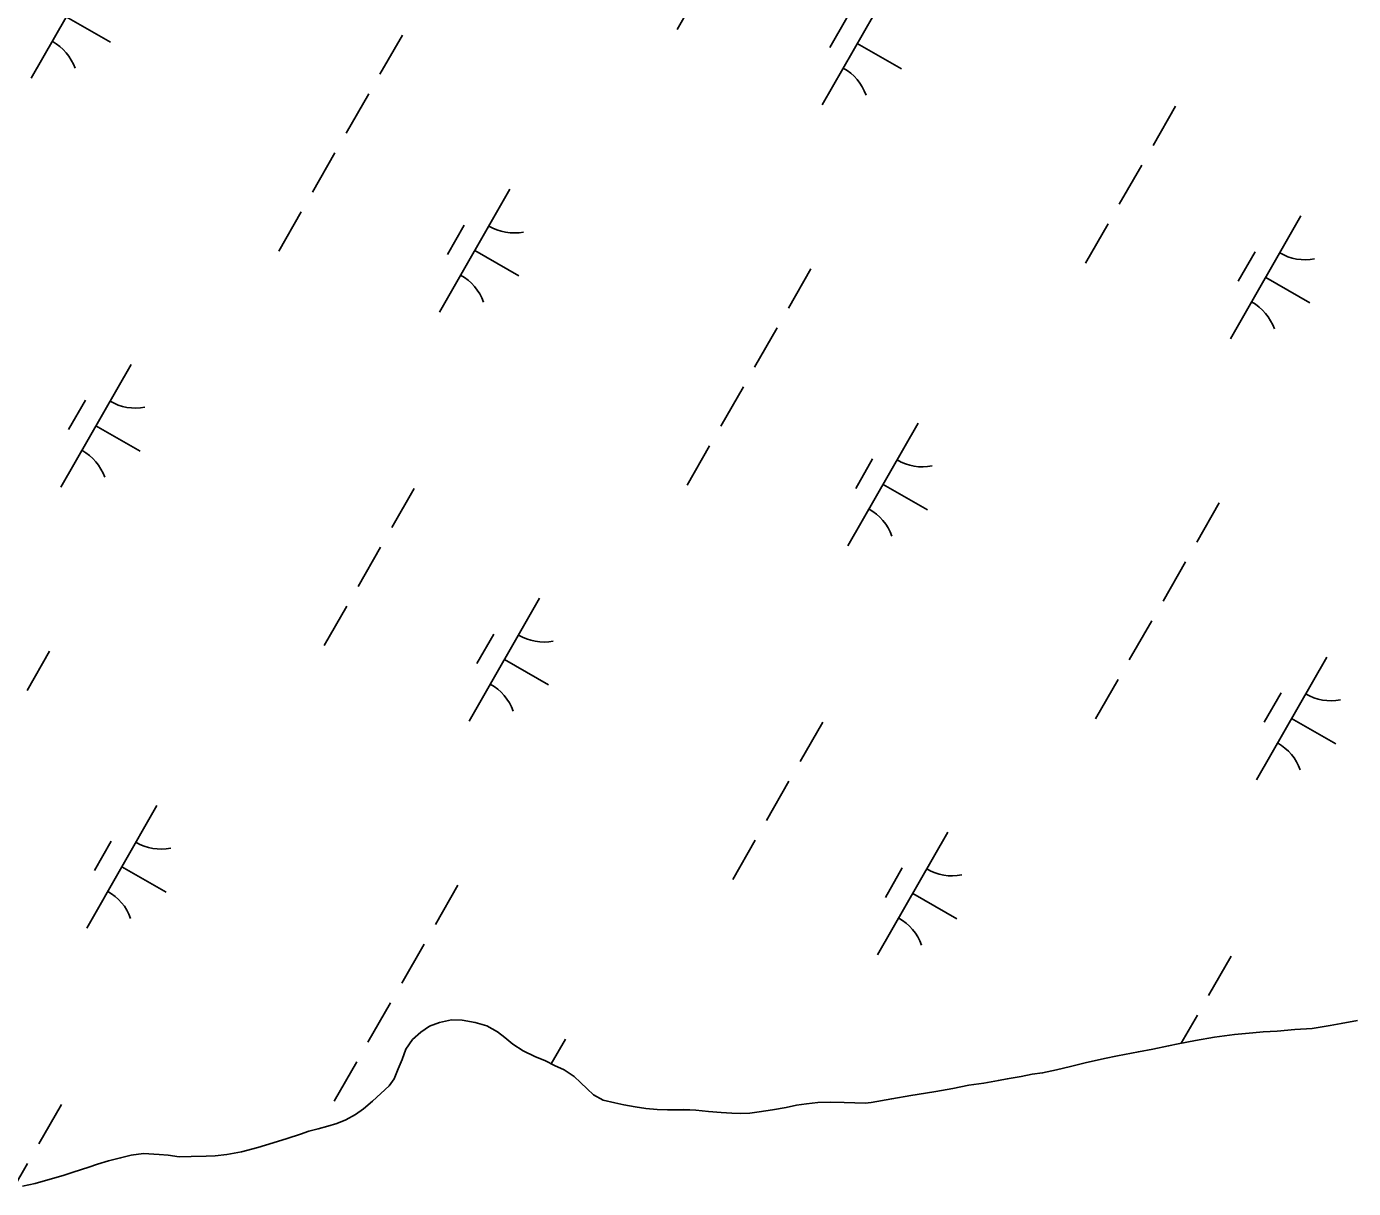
# Model space of a CAD drawing. Extents: x 3930721 to 3950824, y 220441 to 242861.
# Drawn here: x 3936024.8 to 3936493.8, y 227602.8 to 228013.4 of the extents above; entities that cross this region are included whole.
import ezdxf

# ---------------------------------------------------------------- set-up
doc = ezdxf.new("R2010")
doc.units = 0
doc.layers.add('V-TOPO-SHOR', color=7, linetype='Continuous')
doc.layers.add('V-WETL-SWMP', color=7, linetype='Continuous')

msp = doc.modelspace()

# ---------------------------------------------------------------- linework, layer by layer
at = {"layer": 'V-TOPO-SHOR'}
for points in [[(3936321.23, 227632.94), (3936317.61, 227633.03), (3936313.74, 227633.12), (3936309.09, 227633.3), (3936304.52, 227633.14), (3936300.48, 227632.62), (3936296.95, 227632.2), (3936293.33, 227631.43), (3936288.5, 227630.57), (3936283.77, 227629.8), (3936280.5, 227629.38), (3936277.22, 227629.3), (3936274.12, 227629.39), (3936270.34, 227629.65), (3936265.86, 227630), (3936261.38, 227630.44), (3936257.08, 227630.61), (3936251.31, 227630.54), (3936247.69, 227630.71), (3936243.73, 227631.06), (3936239.94, 227631.59), (3936235.98, 227632.28), (3936232.71, 227633.06), (3936228.58, 227634.01), (3936225.22, 227635.82), (3936222.99, 227637.98), (3936220.58, 227640.22), (3936218.34, 227642.38), (3936214.81, 227644.71), (3936211.46, 227646.26), (3936208.19, 227647.82), (3936204.49, 227649.37), (3936200.36, 227651.44), (3936196.74, 227653.77), (3936193.9, 227656.1), (3936191.24, 227658.17), (3936187.45, 227660.24), (3936183.41, 227661.45), (3936178.76, 227662.23), (3936174.97, 227662.33), (3936170.75, 227661.47), (3936167.3, 227660.1), (3936164.2, 227657.95), (3936161.27, 227655.46), (3936158.85, 227652.02), (3936157.64, 227648.4), (3936156.17, 227645.04), (3936154.71, 227641.52), (3936152.98, 227639.02), (3936150.05, 227636.35), (3936147.12, 227633.6), (3936143.93, 227630.85), (3936141.08, 227628.87), (3936137.64, 227626.98), (3936134.54, 227625.78), (3936131.35, 227624.75), (3936127.9, 227623.81), (3936124.54, 227623.04), (3936121.61, 227622.01), (3936116.96, 227620.47), (3936112.05, 227618.84), (3936106.54, 227617.3), (3936100.85, 227615.75), (3936095.6, 227614.81), (3936091.46, 227614.3), (3936088.37, 227614.13), (3936083.03, 227614.05), (3936078.72, 227613.97), (3936074.93, 227614.49), (3936071.66, 227614.76), (3936066.15, 227615.11), (3936061.84, 227614.51), (3936058.05, 227613.57), (3936053.83, 227612.54), (3936049.96, 227611.34), (3936046.86, 227610.31), (3936041.26, 227608.51), (3936037.72, 227607.4), (3936032.3, 227605.77), (3936027.9, 227604.57), (3936023.43, 227603.54)], [(3936495.19, 227662.16), (3936489.42, 227661.05), (3936485.54, 227660.36), (3936479.17, 227659.25), (3936473.06, 227658.92), (3936466.86, 227658.32), (3936461.86, 227658.07), (3936458.24, 227657.82), (3936451.7, 227657.22), (3936444.72, 227656.2), (3936438, 227655.09), (3936431.89, 227653.89), (3936428.44, 227653.12), (3936422.84, 227652.01), (3936417.76, 227651.07), (3936410.35, 227649.61), (3936405.79, 227648.67), (3936398.99, 227647.13), (3936393.73, 227645.85), (3936388.82, 227644.73), (3936383.91, 227643.62), (3936380.21, 227643.11), (3936376.33, 227642.34), (3936371.42, 227641.48), (3936368.32, 227640.97), (3936363.16, 227640.03), (3936357.9, 227639.26), (3936352.22, 227638.15), (3936346.19, 227637.04), (3936342.57, 227636.44), (3936337.4, 227635.59), (3936330.6, 227634.48), (3936323.28, 227633.2), (3936321.23, 227632.94)]]:
    msp.add_lwpolyline(points, dxfattribs=at)
at = {"layer": 'V-WETL-SWMP'}
for p, q in [((3936051.31, 228038.59), (3936026.46, 227995.2)), ((3936262.72, 228026.32), (3936254.77, 228012.44)), ((3936330.84, 228029.13), (3936305.99, 227985.75)), ((3936038.88, 228016.89), (3936054.5, 228007.95)), ((3936314.71, 228016.48), (3936308.74, 228006.07)), ((3936157.68, 228010.42), (3936149.73, 227996.54)), ((3936318.42, 228007.44), (3936334.04, 227998.49)), ((3936145.75, 227989.6), (3936137.8, 227975.71)), ((3936430.92, 227985.31), (3936422.97, 227971.42)), ((3936133.82, 227968.77), (3936125.87, 227954.89)), ((3936418.99, 227964.48), (3936411.04, 227950.6)), ((3936195.65, 227955.92), (3936170.8, 227912.53)), ((3936121.9, 227947.94), (3936113.94, 227934.06)), ((3936475.18, 227946.47), (3936450.34, 227903.08)), ((3936179.51, 227943.27), (3936173.55, 227932.86)), ((3936407.06, 227943.65), (3936399.11, 227929.77)), ((3936183.23, 227934.23), (3936198.85, 227925.28)), ((3936459.05, 227933.81), (3936453.08, 227923.4)), ((3936302.02, 227927.76), (3936294.07, 227913.87)), ((3936462.76, 227924.77), (3936478.38, 227915.83)), ((3936290.09, 227906.93), (3936282.14, 227893.05)), ((3936061.78, 227894.03), (3936036.93, 227850.64)), ((3936278.17, 227886.1), (3936270.21, 227872.22)), ((3936045.65, 227881.38), (3936039.68, 227870.97)), ((3936049.36, 227872.34), (3936064.98, 227863.39)), ((3936339.99, 227873.26), (3936315.14, 227829.87)), ((3936266.24, 227865.28), (3936258.29, 227851.39)), ((3936323.85, 227860.6), (3936317.89, 227850.19)), ((3936161.86, 227850.2), (3936153.91, 227836.32)), ((3936327.57, 227851.56), (3936343.19, 227842.62)), ((3936446.36, 227845.09), (3936438.41, 227831.21)), ((3936149.93, 227829.38), (3936141.98, 227815.49)), ((3936434.43, 227824.26), (3936426.48, 227810.38)), ((3936206.12, 227811.37), (3936181.28, 227767.98)), ((3936138, 227808.55), (3936130.05, 227794.67)), ((3936422.51, 227803.44), (3936414.56, 227789.55)), ((3936189.99, 227798.71), (3936184.02, 227788.3)), ((3936032.96, 227792.65), (3936025.01, 227778.77)), ((3936193.7, 227789.67), (3936209.32, 227780.73)), ((3936484.33, 227790.59), (3936459.48, 227747.2)), ((3936410.58, 227782.61), (3936402.63, 227768.73)), ((3936468.2, 227777.94), (3936462.23, 227767.52)), ((3936471.91, 227768.9), (3936487.53, 227759.95)), ((3936306.2, 227767.54), (3936298.25, 227753.65)), ((3936294.27, 227746.71), (3936286.32, 227732.83)), ((3936070.93, 227738.15), (3936046.08, 227694.77)), ((3936054.79, 227725.5), (3936048.83, 227715.09)), ((3936282.34, 227725.89), (3936274.39, 227712)), ((3936350.47, 227728.7), (3936325.62, 227685.31)), ((3936058.51, 227716.46), (3936074.13, 227707.51)), ((3936334.33, 227716.05), (3936328.36, 227705.63)), ((3936177.3, 227709.99), (3936169.35, 227696.1)), ((3936338.04, 227707), (3936353.66, 227698.06)), ((3936165.37, 227689.16), (3936157.42, 227675.28)), ((3936450.54, 227684.87), (3936442.59, 227670.99)), ((3936153.45, 227668.33), (3936145.49, 227654.45)), ((3936438.61, 227664.05), (3936432.91, 227654.09)), ((3936215.27, 227655.49), (3936210.3, 227646.81)), ((3936141.52, 227647.51), (3936133.57, 227633.62)), ((3936037.14, 227632.44), (3936029.19, 227618.55)), ((3936025.21, 227611.61), (3936020.15, 227602.77))]:
    msp.add_line(p, q, dxfattribs=at)
for points in [[(3936438, 227655.09), (3936431.89, 227653.89), (3936428.44, 227653.12), (3936422.84, 227652.01), (3936417.76, 227651.07), (3936410.35, 227649.61), (3936405.79, 227648.67), (3936398.99, 227647.13), (3936393.73, 227645.85), (3936388.82, 227644.73), (3936383.91, 227643.62), (3936380.21, 227643.11), (3936376.33, 227642.34), (3936371.42, 227641.48), (3936368.32, 227640.97), (3936363.16, 227640.03), (3936357.9, 227639.26), (3936352.22, 227638.15), (3936346.19, 227637.04), (3936342.57, 227636.44), (3936337.4, 227635.59), (3936330.6, 227634.48), (3936323.28, 227633.2), (3936321.23, 227632.94), (3936317.61, 227633.03), (3936313.74, 227633.12), (3936309.09, 227633.3), (3936304.52, 227633.14), (3936300.48, 227632.62), (3936296.95, 227632.2), (3936293.33, 227631.43), (3936288.5, 227630.57), (3936283.77, 227629.8), (3936280.5, 227629.38), (3936277.22, 227629.3), (3936274.12, 227629.39), (3936270.33, 227629.65), (3936265.86, 227630), (3936261.38, 227630.44), (3936257.08, 227630.62), (3936251.31, 227630.54), (3936247.69, 227630.71), (3936243.73, 227631.06), (3936239.94, 227631.58), (3936235.98, 227632.28), (3936232.71, 227633.06), (3936228.58, 227634.01), (3936225.22, 227635.82), (3936222.99, 227637.98), (3936220.58, 227640.22), (3936218.34, 227642.38), (3936214.81, 227644.71), (3936211.46, 227646.26), (3936208.19, 227647.82), (3936204.49, 227649.37), (3936200.36, 227651.44), (3936196.74, 227653.77), (3936193.91, 227656.1), (3936191.24, 227658.17), (3936187.45, 227660.24), (3936183.41, 227661.45), (3936178.76, 227662.24), (3936174.97, 227662.33), (3936170.75, 227661.47), (3936167.3, 227660.1), (3936164.2, 227657.95), (3936161.27, 227655.46), (3936158.85, 227652.01), (3936157.64, 227648.4), (3936156.17, 227645.04), (3936154.71, 227641.51), (3936152.98, 227639.02), (3936150.05, 227636.35), (3936147.12, 227633.6), (3936143.93, 227630.85), (3936141.08, 227628.87), (3936137.64, 227626.98), (3936134.54, 227625.78), (3936131.35, 227624.75), (3936127.9, 227623.81), (3936124.54, 227623.04), (3936121.61, 227622.01), (3936116.96, 227620.47), (3936112.05, 227618.84), (3936106.54, 227617.3), (3936100.85, 227615.75), (3936095.6, 227614.81), (3936091.47, 227614.3), (3936088.37, 227614.13), (3936083.03, 227614.05), (3936078.72, 227613.97), (3936074.93, 227614.49), (3936071.66, 227614.76), (3936066.15, 227615.11), (3936061.84, 227614.51), (3936058.05, 227613.57), (3936053.83, 227612.54), (3936049.96, 227611.34), (3936046.86, 227610.31), (3936041.26, 227608.51), (3936037.72, 227607.4)], [(3936495.19, 227662.16), (3936489.42, 227661.05), (3936485.54, 227660.36), (3936479.17, 227659.25), (3936473.06, 227658.92), (3936466.85, 227658.32), (3936461.86, 227658.07), (3936458.24, 227657.82), (3936451.7, 227657.22), (3936444.72, 227656.2), (3936438, 227655.09)], [(3936037.72, 227607.4), (3936032.3, 227605.77), (3936027.9, 227604.57), (3936023.43, 227603.54)]]:
    msp.add_lwpolyline(points, dxfattribs=at)
for centre, start, end in [((3936025.36, 227992.81), 19.4279, 60.9715), ((3936304.9, 227983.35), 19.4279, 60.9715), ((3936197.16, 227958.08), 239.4279, 280.9715), ((3936476.69, 227948.62), 239.4279, 280.9715), ((3936169.7, 227910.14), 19.4279, 60.9715), ((3936449.24, 227900.69), 19.4279, 60.9715), ((3936063.29, 227896.19), 239.4279, 280.9715), ((3936035.84, 227848.25), 19.4279, 60.9715), ((3936341.5, 227875.41), 239.4279, 280.9715), ((3936314.05, 227827.48), 19.4279, 60.9715), ((3936207.63, 227813.52), 239.4279, 280.9715), ((3936180.18, 227765.58), 19.4279, 60.9715), ((3936485.84, 227792.75), 239.4279, 280.9715), ((3936458.39, 227744.81), 19.4279, 60.9715), ((3936072.44, 227740.31), 239.4279, 280.9715), ((3936351.97, 227730.86), 239.4279, 280.9715), ((3936044.99, 227692.37), 19.4279, 60.9715), ((3936324.52, 227682.92), 19.4279, 60.9715)]:
    msp.add_arc(centre, 17.62, start, end, dxfattribs=at)

doc.saveas('drawing.dxf')
